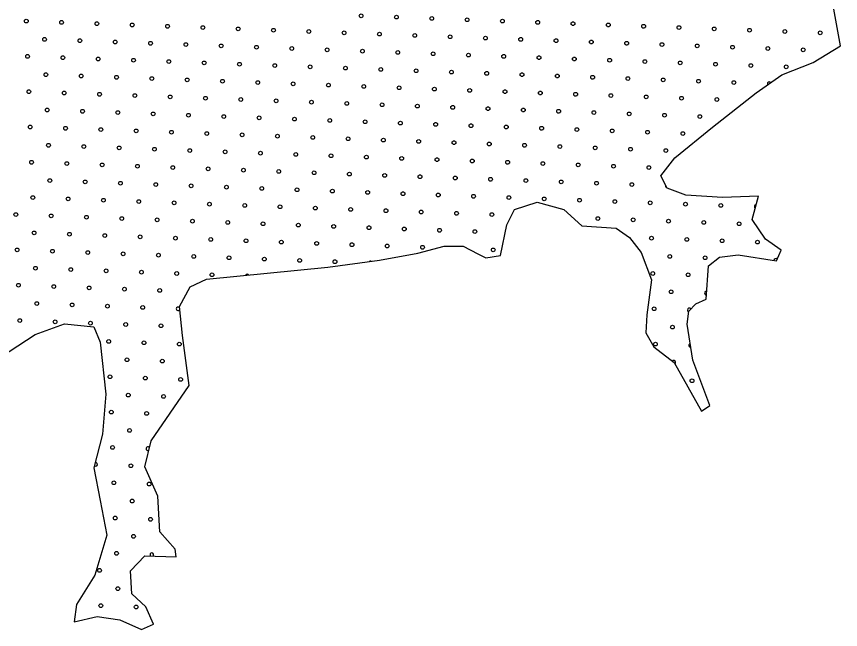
# Model space of a CAD drawing. Extents: x 1612280 to 1883141, y 560852 to 780851.
# Drawn here: x 1790375 to 1795079, y 693418 to 696918 of the extents above; entities that cross this region are included whole.
import ezdxf

# ---------------------------------------------------------------- set-up
doc = ezdxf.new("R2010")
doc.units = 0
doc.layers.add('DESIGN - SCRATCH - User 1', color=7, linetype='Continuous')
doc.layers.add('DESIGN - TRAFFIC CONTROL PERMANENT - Pavement Marking Text', color=7, linetype='Continuous')

msp = doc.modelspace()

# ---------------------------------------------------------------- linework, layer by layer
at = {"layer": 'DESIGN - SCRATCH - User 1'}
for points in [[(1792152.9, 695486), (1792446.9, 695526.7), (1792665.5, 695566.9), (1792817.2, 695607.1), (1792924.3, 695607.1), (1793009.1, 695562.4), (1793053.7, 695540.1), (1793138.5, 695553.5), (1793174.2, 695727.6), (1793218.8, 695816.9), (1793348.2, 695857.1), (1793499.9, 695816.9), (1793602.5, 695723.1), (1793798.9, 695709.7), (1793874.7, 695656.2), (1793941.7, 695571.3), (1793999.7, 695415.1), (1793972.9, 695214.1), (1793968.4, 695111.4), (1794013, 695031.1), (1794129.1, 694941.8), (1794285.2, 694665), (1794334.3, 694696.2), (1794236.1, 694955.2), (1794204.9, 695160.6), (1794213.8, 695236.5), (1794254, 695276.7), (1794312, 695303.4), (1794325.4, 695495.4), (1794387.9, 695544.5), (1794494.9, 695557.9), (1794713.6, 695522.2), (1794740.4, 695584.7), (1794651.1, 695647.2), (1794575.3, 695758.9), (1794611, 695892.8), (1794405.7, 695883.9), (1794196, 695897.3), (1794088.9, 695937.5), (1794053.2, 696008.9), (1794133.5, 696111.6), (1794347.7, 696285.7), (1794597.6, 696482.2), (1794744.8, 696584.9), (1794923.3, 696656.3), (1795079.5, 696750.1), (1794648, 699134.1)], [(1792152.9, 695486), (1792446.9, 695526.7), (1792665.5, 695566.9), (1792817.2, 695607.1), (1792924.3, 695607.1), (1793009.1, 695562.4), (1793053.7, 695540.1), (1793138.5, 695553.5), (1793174.2, 695727.6), (1793218.8, 695816.9), (1793348.2, 695857.1), (1793499.9, 695816.9), (1793602.5, 695723.1), (1793798.9, 695709.7), (1793874.7, 695656.2), (1793941.7, 695571.3), (1793999.7, 695415.1), (1793972.9, 695214.1), (1793968.4, 695111.4), (1794013, 695031.1), (1794129.1, 694941.8), (1794285.2, 694665), (1794334.3, 694696.2), (1794236.1, 694955.2), (1794204.9, 695160.6), (1794213.8, 695236.5), (1794254, 695276.7), (1794312, 695303.4), (1794325.4, 695495.4), (1794387.9, 695544.5), (1794494.9, 695557.9), (1794713.6, 695522.2), (1794740.4, 695584.7), (1794651.1, 695647.2), (1794575.3, 695758.9), (1794611, 695892.8), (1794405.7, 695883.9), (1794196, 695897.3), (1794088.9, 695937.5), (1794053.2, 696008.9), (1794133.5, 696111.6), (1794347.7, 696285.7), (1794597.6, 696482.2), (1794744.8, 696584.9), (1794923.3, 696656.3), (1795079.5, 696750.1), (1794648, 699134.1)], [(1790284.3, 694972.1), (1790482.3, 695102.1), (1790649.4, 695164), (1790816.4, 695145.5), (1790853.5, 695058.8), (1790884.5, 694761.6), (1790865.9, 694532.5), (1790816.4, 694340.6), (1790853.5, 694154.8), (1790890.7, 693956.7), (1790822.6, 693727.6), (1790717.4, 693560.4), (1790705, 693461.3), (1790835, 693492.3), (1790964.9, 693473.7), (1791088.7, 693418), (1791156.7, 693449), (1791113.4, 693548), (1791033, 693622.3), (1791026.8, 693752.4), (1791107.2, 693839), (1791286.7, 693832.8), (1791280.5, 693876.2), (1791193.9, 693975.3), (1791181.5, 694179.6), (1791107.2, 694346.7), (1791144.4, 694495.3), (1791360.9, 694811.1), (1791323.8, 695095.9), (1791305.2, 695263.1), (1791367.1, 695374.5), (1791459.9, 695417.9), (1792152.9, 695486)], [(1790284.3, 694972.1), (1790482.3, 695102.1), (1790649.4, 695164), (1790816.4, 695145.5), (1790853.5, 695058.8), (1790884.5, 694761.6), (1790865.9, 694532.5), (1790816.4, 694340.6), (1790853.5, 694154.8), (1790890.7, 693956.7), (1790822.6, 693727.6), (1790717.4, 693560.4), (1790705, 693461.3), (1790835, 693492.3), (1790964.9, 693473.7), (1791088.7, 693418), (1791156.7, 693449), (1791113.4, 693548), (1791033, 693622.3), (1791026.8, 693752.4), (1791107.2, 693839), (1791286.7, 693832.8), (1791280.5, 693876.2), (1791193.9, 693975.3), (1791181.5, 694179.6), (1791107.2, 694346.7), (1791144.4, 694495.3), (1791360.9, 694811.1), (1791323.8, 695095.9), (1791305.2, 695263.1), (1791367.1, 695374.5), (1791459.9, 695417.9), (1792152.9, 695486)]]:
    msp.add_lwpolyline(points, dxfattribs=at)
for centre in [(1790849.3, 693755.8), (1790849.3, 693755.8), (1790953.8, 693651.3), (1790953.8, 693651.3), (1790856.7, 693554.2), (1790856.7, 693554.2), (1791058.3, 693546.7), (1791058.3, 693546.7)]:
    msp.add_circle(centre, 10.6, dxfattribs=at)
at = {"layer": 'DESIGN - TRAFFIC CONTROL PERMANENT - Pavement Marking Text'}
for centre in [(1792342.7, 696921.9), (1792342.7, 696921.9), (1792544.3, 696914.4), (1792544.3, 696914.4), (1792745.9, 696906.9), (1792745.9, 696906.9), (1792947.5, 696899.5), (1792947.5, 696899.5), (1790431.1, 696892), (1790431.1, 696892), (1790632.7, 696884.5), (1790632.7, 696884.5), (1790834.3, 696877.1), (1790834.3, 696877.1), (1791035.9, 696869.6), (1791035.9, 696869.6), (1791237.5, 696862.1), (1791237.5, 696862.1), (1791439.2, 696854.7), (1791439.2, 696854.7), (1793149.1, 696892), (1793149.1, 696892), (1793350.7, 696884.5), (1793350.7, 696884.5), (1793552.3, 696877.1), (1793552.3, 696877.1), (1793753.9, 696869.6), (1793753.9, 696869.6), (1793955.5, 696862.1), (1793955.5, 696862.1), (1794157.2, 696854.7), (1794157.2, 696854.7), (1791640.8, 696847.2), (1791640.8, 696847.2), (1791842.4, 696839.7), (1791842.4, 696839.7), (1792044, 696832.3), (1792044, 696832.3), (1792245.6, 696824.8), (1792245.6, 696824.8), (1792447.2, 696817.3), (1792447.2, 696817.3), (1792648.8, 696809.8), (1792648.8, 696809.8), (1792850.4, 696802.4), (1792850.4, 696802.4), (1794358.8, 696847.2), (1794358.8, 696847.2), (1794560.4, 696839.7), (1794560.4, 696839.7), (1794762, 696832.3), (1794762, 696832.3), (1794963.6, 696824.8), (1794963.6, 696824.8), (1790535.6, 696787.4), (1790535.6, 696787.4), (1790737.2, 696780), (1790737.2, 696780), (1790938.9, 696772.5), (1790938.9, 696772.5), (1791140.5, 696765), (1791140.5, 696765), (1791342.1, 696757.6), (1791342.1, 696757.6), (1793052, 696794.9), (1793052, 696794.9), (1793253.6, 696787.4), (1793253.6, 696787.4), (1793455.3, 696780), (1793455.3, 696780), (1793656.9, 696772.5), (1793656.9, 696772.5), (1793858.5, 696765), (1793858.5, 696765), (1794060.1, 696757.6), (1794060.1, 696757.6), (1791543.7, 696750.1), (1791543.7, 696750.1), (1791745.3, 696742.6), (1791745.3, 696742.6), (1791946.9, 696735.2), (1791946.9, 696735.2), (1792148.5, 696727.7), (1792148.5, 696727.7), (1792350.1, 696720.2), (1792350.1, 696720.2), (1792551.7, 696712.8), (1792551.7, 696712.8), (1794261.7, 696750.1), (1794261.7, 696750.1), (1794463.3, 696742.6), (1794463.3, 696742.6), (1794664.9, 696735.2), (1794664.9, 696735.2), (1794866.5, 696727.7), (1794866.5, 696727.7), (1790438.6, 696690.4), (1790438.6, 696690.4), (1790640.2, 696682.9), (1790640.2, 696682.9), (1790841.8, 696675.4), (1790841.8, 696675.4), (1791043.4, 696668), (1791043.4, 696668), (1791245, 696660.5), (1791245, 696660.5), (1792753.4, 696705.3), (1792753.4, 696705.3), (1792955, 696697.8), (1792955, 696697.8), (1793156.6, 696690.4), (1793156.6, 696690.4), (1793358.2, 696682.9), (1793358.2, 696682.9), (1793559.8, 696675.4), (1793559.8, 696675.4), (1793761.4, 696668), (1793761.4, 696668), (1793963, 696660.5), (1793963, 696660.5), (1791446.6, 696653), (1791446.6, 696653), (1791648.2, 696645.6), (1791648.2, 696645.6), (1791849.8, 696638.1), (1791849.8, 696638.1), (1792051.4, 696630.6), (1792051.4, 696630.6), (1792253.1, 696623.2), (1792253.1, 696623.2), (1792454.7, 696615.7), (1792454.7, 696615.7), (1794164.6, 696653), (1794164.6, 696653), (1794366.2, 696645.6), (1794366.2, 696645.6), (1794567.8, 696638.1), (1794567.8, 696638.1), (1794769.5, 696630.6), (1794769.5, 696630.6), (1790543.1, 696585.8), (1790543.1, 696585.8), (1790744.7, 696578.4), (1790744.7, 696578.4), (1790946.3, 696570.9), (1790946.3, 696570.9), (1792656.3, 696608.2), (1792656.3, 696608.2), (1792857.9, 696600.8), (1792857.9, 696600.8), (1793059.5, 696593.3), (1793059.5, 696593.3), (1793261.1, 696585.8), (1793261.1, 696585.8), (1793462.7, 696578.4), (1793462.7, 696578.4), (1793664.3, 696570.9), (1793664.3, 696570.9), (1791147.9, 696563.4), (1791147.9, 696563.4), (1791349.5, 696556), (1791349.5, 696556), (1791551.2, 696548.5), (1791551.2, 696548.5), (1791752.8, 696541), (1791752.8, 696541), (1791954.4, 696533.6), (1791954.4, 696533.6), (1792156, 696526.1), (1792156, 696526.1), (1793865.9, 696563.4), (1793865.9, 696563.4), (1794067.6, 696556), (1794067.6, 696556), (1794269.2, 696548.5), (1794269.2, 696548.5), (1794470.8, 696541), (1794470.8, 696541), (1790446, 696488.8), (1790446, 696488.8), (1790647.6, 696481.3), (1790647.6, 696481.3), (1790849.3, 696473.8), (1790849.3, 696473.8), (1792357.6, 696518.6), (1792357.6, 696518.6), (1792559.2, 696511.2), (1792559.2, 696511.2), (1792760.8, 696503.7), (1792760.8, 696503.7), (1792962.4, 696496.2), (1792962.4, 696496.2), (1793164, 696488.8), (1793164, 696488.8), (1793365.7, 696481.3), (1793365.7, 696481.3), (1793567.3, 696473.8), (1793567.3, 696473.8), (1791050.9, 696466.4), (1791050.9, 696466.4), (1791252.5, 696458.9), (1791252.5, 696458.9), (1791454.1, 696451.4), (1791454.1, 696451.4), (1791655.7, 696444), (1791655.7, 696444), (1791857.3, 696436.5), (1791857.3, 696436.5), (1792058.9, 696429), (1792058.9, 696429), (1793768.9, 696466.4), (1793768.9, 696466.4), (1793970.5, 696458.9), (1793970.5, 696458.9), (1794172.1, 696451.4), (1794172.1, 696451.4), (1794373.7, 696444), (1794373.7, 696444), (1790550.6, 696384.2), (1790550.6, 696384.2), (1792260.5, 696421.6), (1792260.5, 696421.6), (1792462.1, 696414.1), (1792462.1, 696414.1), (1792663.7, 696406.6), (1792663.7, 696406.6), (1792865.4, 696399.2), (1792865.4, 696399.2), (1793067, 696391.7), (1793067, 696391.7), (1793268.6, 696384.2), (1793268.6, 696384.2), (1790752.2, 696376.8), (1790752.2, 696376.8), (1790953.8, 696369.3), (1790953.8, 696369.3), (1791155.4, 696361.8), (1791155.4, 696361.8), (1791357, 696354.4), (1791357, 696354.4), (1791558.6, 696346.9), (1791558.6, 696346.9), (1791760.2, 696339.4), (1791760.2, 696339.4), (1791961.8, 696332), (1791961.8, 696332), (1793470.2, 696376.8), (1793470.2, 696376.8), (1793671.8, 696369.3), (1793671.8, 696369.3), (1793873.4, 696361.8), (1793873.4, 696361.8), (1794075, 696354.4), (1794075, 696354.4), (1794276.6, 696346.9), (1794276.6, 696346.9), (1790453.5, 696287.2), (1790453.5, 696287.2), (1792163.5, 696324.5), (1792163.5, 696324.5), (1792365.1, 696317), (1792365.1, 696317), (1792566.7, 696309.6), (1792566.7, 696309.6), (1792768.3, 696302.1), (1792768.3, 696302.1), (1792969.9, 696294.6), (1792969.9, 696294.6), (1793171.5, 696287.2), (1793171.5, 696287.2), (1790655.1, 696279.7), (1790655.1, 696279.7), (1790856.7, 696272.2), (1790856.7, 696272.2), (1791058.3, 696264.8), (1791058.3, 696264.8), (1791259.9, 696257.3), (1791259.9, 696257.3), (1791461.6, 696249.8), (1791461.6, 696249.8), (1791663.2, 696242.4), (1791663.2, 696242.4), (1793373.1, 696279.7), (1793373.1, 696279.7), (1793574.7, 696272.2), (1793574.7, 696272.2), (1793776.3, 696264.8), (1793776.3, 696264.8), (1793977.9, 696257.3), (1793977.9, 696257.3), (1794179.6, 696249.8), (1794179.6, 696249.8), (1791864.8, 696234.9), (1791864.8, 696234.9), (1792066.4, 696227.4), (1792066.4, 696227.4), (1792268, 696220), (1792268, 696220), (1792469.6, 696212.5), (1792469.6, 696212.5), (1792671.2, 696205), (1792671.2, 696205), (1792872.8, 696197.6), (1792872.8, 696197.6), (1793074.4, 696190.1), (1793074.4, 696190.1), (1790558, 696182.6), (1790558, 696182.6), (1790759.7, 696175.2), (1790759.7, 696175.2), (1790961.3, 696167.7), (1790961.3, 696167.7), (1791162.9, 696160.2), (1791162.9, 696160.2), (1791364.5, 696152.7), (1791364.5, 696152.7), (1791566.1, 696145.3), (1791566.1, 696145.3), (1793276, 696182.6), (1793276, 696182.6), (1793477.7, 696175.2), (1793477.7, 696175.2), (1793679.3, 696167.7), (1793679.3, 696167.7), (1793880.9, 696160.2), (1793880.9, 696160.2), (1794082.5, 696152.7), (1794082.5, 696152.7), (1791767.7, 696137.8), (1791767.7, 696137.8), (1791969.3, 696130.3), (1791969.3, 696130.3), (1792170.9, 696122.9), (1792170.9, 696122.9), (1792372.5, 696115.4), (1792372.5, 696115.4), (1792574.1, 696107.9), (1792574.1, 696107.9), (1792775.8, 696100.5), (1792775.8, 696100.5), (1790461, 696085.5), (1790461, 696085.5), (1790662.6, 696078.1), (1790662.6, 696078.1), (1790864.2, 696070.6), (1790864.2, 696070.6), (1791065.8, 696063.1), (1791065.8, 696063.1), (1791267.4, 696055.7), (1791267.4, 696055.7), (1792977.4, 696093), (1792977.4, 696093), (1793179, 696085.5), (1793179, 696085.5), (1793380.6, 696078.1), (1793380.6, 696078.1), (1793582.2, 696070.6), (1793582.2, 696070.6), (1793783.8, 696063.1), (1793783.8, 696063.1), (1793985.4, 696055.7), (1793985.4, 696055.7), (1791469, 696048.2), (1791469, 696048.2), (1791670.6, 696040.7), (1791670.6, 696040.7), (1791872.2, 696033.3), (1791872.2, 696033.3), (1792073.9, 696025.8), (1792073.9, 696025.8), (1792275.5, 696018.3), (1792275.5, 696018.3), (1792477.1, 696010.9), (1792477.1, 696010.9), (1792678.7, 696003.4), (1792678.7, 696003.4), (1790565.5, 695981), (1790565.5, 695981), (1790767.1, 695973.5), (1790767.1, 695973.5), (1790968.7, 695966.1), (1790968.7, 695966.1), (1791170.3, 695958.6), (1791170.3, 695958.6), (1792880.3, 695995.9), (1792880.3, 695995.9), (1793081.9, 695988.5), (1793081.9, 695988.5), (1793283.5, 695981), (1793283.5, 695981), (1793485.1, 695973.5), (1793485.1, 695973.5), (1793686.7, 695966.1), (1793686.7, 695966.1), (1793888.3, 695958.6), (1793888.3, 695958.6), (1791371.9, 695951.1), (1791371.9, 695951.1), (1791573.6, 695943.7), (1791573.6, 695943.7), (1791775.2, 695936.2), (1791775.2, 695936.2), (1791976.8, 695928.7), (1791976.8, 695928.7), (1792178.4, 695921.3), (1792178.4, 695921.3), (1792380, 695913.8), (1792380, 695913.8), (1790468.4, 695883.9), (1790468.4, 695883.9), (1790670, 695876.5), (1790670, 695876.5), (1790871.7, 695869), (1790871.7, 695869), (1791073.3, 695861.5), (1791073.3, 695861.5), (1792581.6, 695906.3), (1792581.6, 695906.3), (1792783.2, 695898.9), (1792783.2, 695898.9), (1792984.8, 695891.4), (1792984.8, 695891.4), (1793186.4, 695883.9), (1793186.4, 695883.9), (1793388.1, 695876.5), (1793388.1, 695876.5), (1793589.7, 695869), (1793589.7, 695869), (1793791.3, 695861.5), (1793791.3, 695861.5), (1791274.9, 695854.1), (1791274.9, 695854.1), (1791476.5, 695846.6), (1791476.5, 695846.6), (1791678.1, 695839.1), (1791678.1, 695839.1), (1791879.7, 695831.7), (1791879.7, 695831.7), (1792081.3, 695824.2), (1792081.3, 695824.2), (1792282.9, 695816.7), (1792282.9, 695816.7), (1793992.9, 695854.1), (1793992.9, 695854.1), (1794194.5, 695846.6), (1794194.5, 695846.6), (1794396.1, 695839.1), (1794396.1, 695839.1), (1790371.4, 695786.9), (1790371.4, 695786.9), (1790573, 695779.4), (1790573, 695779.4), (1790774.6, 695771.9), (1790774.6, 695771.9), (1792484.5, 695809.3), (1792484.5, 695809.3), (1792686.1, 695801.8), (1792686.1, 695801.8), (1792887.8, 695794.3), (1792887.8, 695794.3), (1793089.4, 695786.9), (1793089.4, 695786.9), (1790976.2, 695764.5), (1790976.2, 695764.5), (1791177.8, 695757), (1791177.8, 695757), (1791379.4, 695749.5), (1791379.4, 695749.5), (1791581, 695742.1), (1791581, 695742.1), (1791782.6, 695734.6), (1791782.6, 695734.6), (1791984.2, 695727.1), (1791984.2, 695727.1), (1792185.9, 695719.7), (1792185.9, 695719.7), (1793694.2, 695764.5), (1793694.2, 695764.5), (1793895.8, 695757), (1793895.8, 695757), (1794097.4, 695749.5), (1794097.4, 695749.5), (1794299, 695742.1), (1794299, 695742.1), (1794500.6, 695734.6), (1794500.6, 695734.6), (1790475.9, 695682.3), (1790475.9, 695682.3), (1790677.5, 695674.9), (1790677.5, 695674.9), (1792387.5, 695712.2), (1792387.5, 695712.2), (1792589.1, 695704.7), (1792589.1, 695704.7), (1792790.7, 695697.3), (1792790.7, 695697.3), (1792992.3, 695689.8), (1792992.3, 695689.8), (1790879.1, 695667.4), (1790879.1, 695667.4), (1791080.7, 695659.9), (1791080.7, 695659.9), (1791282.3, 695652.5), (1791282.3, 695652.5), (1791484, 695645), (1791484, 695645), (1791685.6, 695637.5), (1791685.6, 695637.5), (1791887.2, 695630.1), (1791887.2, 695630.1), (1794000.3, 695652.5), (1794000.3, 695652.5), (1794202, 695645), (1794202, 695645), (1794403.6, 695637.5), (1794403.6, 695637.5), (1794605.2, 695630.1), (1794605.2, 695630.1), (1790378.8, 695585.3), (1790378.8, 695585.3), (1792088.8, 695622.6), (1792088.8, 695622.6), (1792290.4, 695615.1), (1792290.4, 695615.1), (1792492, 695607.7), (1792492, 695607.7), (1792693.6, 695600.2), (1792693.6, 695600.2), (1793096.8, 695585.3), (1793096.8, 695585.3), (1790580.4, 695577.8), (1790580.4, 695577.8), (1790782.1, 695570.3), (1790782.1, 695570.3), (1790983.7, 695562.9), (1790983.7, 695562.9), (1791185.3, 695555.4), (1791185.3, 695555.4), (1791386.9, 695547.9), (1791386.9, 695547.9), (1791588.5, 695540.5), (1791588.5, 695540.5), (1791790.1, 695533), (1791790.1, 695533), (1794104.9, 695547.9), (1794104.9, 695547.9), (1794306.5, 695540.5), (1794306.5, 695540.5), (1791991.7, 695525.5), (1791991.7, 695525.5), (1792193.3, 695518.1), (1792193.3, 695518.1), (1790483.4, 695480.7), (1790483.4, 695480.7), (1790685, 695473.2), (1790685, 695473.2), (1790886.6, 695465.8), (1790886.6, 695465.8), (1791088.2, 695458.3), (1791088.2, 695458.3), (1791289.8, 695450.8), (1791289.8, 695450.8), (1791491.4, 695443.4), (1791491.4, 695443.4), (1794007.8, 695450.8), (1794007.8, 695450.8), (1794209.4, 695443.4), (1794209.4, 695443.4), (1790386.3, 695383.6), (1790386.3, 695383.6), (1790587.9, 695376.2), (1790587.9, 695376.2), (1790789.5, 695368.7), (1790789.5, 695368.7), (1790991.1, 695361.2), (1790991.1, 695361.2), (1791192.7, 695353.8), (1791192.7, 695353.8), (1794112.4, 695346.3), (1794112.4, 695346.3), (1790490.8, 695279.1), (1790490.8, 695279.1), (1790692.4, 695271.6), (1790692.4, 695271.6), (1790894.1, 695264.2), (1790894.1, 695264.2), (1791095.7, 695256.7), (1791095.7, 695256.7), (1794015.3, 695249.2), (1794015.3, 695249.2), (1790393.8, 695182), (1790393.8, 695182), (1790595.4, 695174.6), (1790595.4, 695174.6), (1790797, 695167.1), (1790797, 695167.1), (1790998.6, 695159.6), (1790998.6, 695159.6), (1791200.2, 695152.2), (1791200.2, 695152.2), (1794119.8, 695144.7), (1794119.8, 695144.7), (1790901.5, 695062.6), (1790901.5, 695062.6), (1791103.1, 695055.1), (1791103.1, 695055.1), (1791304.7, 695047.6), (1791304.7, 695047.6), (1794022.8, 695047.6), (1794022.8, 695047.6), (1791006.1, 694958), (1791006.1, 694958), (1791207.7, 694950.6), (1791207.7, 694950.6), (1790909, 694861), (1790909, 694861), (1791110.6, 694853.5), (1791110.6, 694853.5), (1791312.2, 694846), (1791312.2, 694846), (1794231.8, 694838.5), (1794231.8, 694838.5), (1791013.5, 694756.4), (1791013.5, 694756.4), (1791215.1, 694748.9), (1791215.1, 694748.9), (1790916.5, 694659.3), (1790916.5, 694659.3), (1791118.1, 694651.9), (1791118.1, 694651.9), (1791021, 694554.8), (1791021, 694554.8), (1790923.9, 694457.7), (1790923.9, 694457.7), (1791028.5, 694353.2), (1791028.5, 694353.2), (1790931.4, 694256.1), (1790931.4, 694256.1), (1791133, 694248.7), (1791133, 694248.7), (1791035.9, 694151.6), (1791035.9, 694151.6), (1790938.9, 694054.5), (1790938.9, 694054.5), (1791140.5, 694047), (1791140.5, 694047), (1791043.4, 693950), (1791043.4, 693950), (1790946.3, 693852.9), (1790946.3, 693852.9)]:
    msp.add_circle(centre, 10.6, dxfattribs=at)
for centre, start, end in [((1794672.4, 696533.6), 38.3694, 211.414), ((1794090, 695951.1), 158.5042, 254.5919), ((1794597.7, 695831.7), 91.28, 238.8728), ((1792394.9, 695510.6), 64.5887, 131.1724), ((1794709.7, 695525.5), 39.4894, 185.1241), ((1791693, 695435.9), 33.0256, 158.2006), ((1794314, 695338.8), 83.2879, 268.7323), ((1791297.3, 695249.2), 32.9476, 339.7209), ((1794216.9, 695241.8), 36.3917, 250.0543), ((1794224.4, 695040.2), 104.7789, 272.5138), ((1794127.3, 694943.1), 304.3017, 142.1717), ((1791125.5, 694450.3), 31.9778, 299.9676), ((1790826.9, 694360.7), 226.7437, 104.3344), ((1791147.9, 693845.4), 310.4114, 225.6359), ((1791162.9, 693442.2), 129.6665, 149.0933)]:
    msp.add_arc(centre, 10.6, start, end, dxfattribs=at)

doc.saveas('drawing.dxf')
